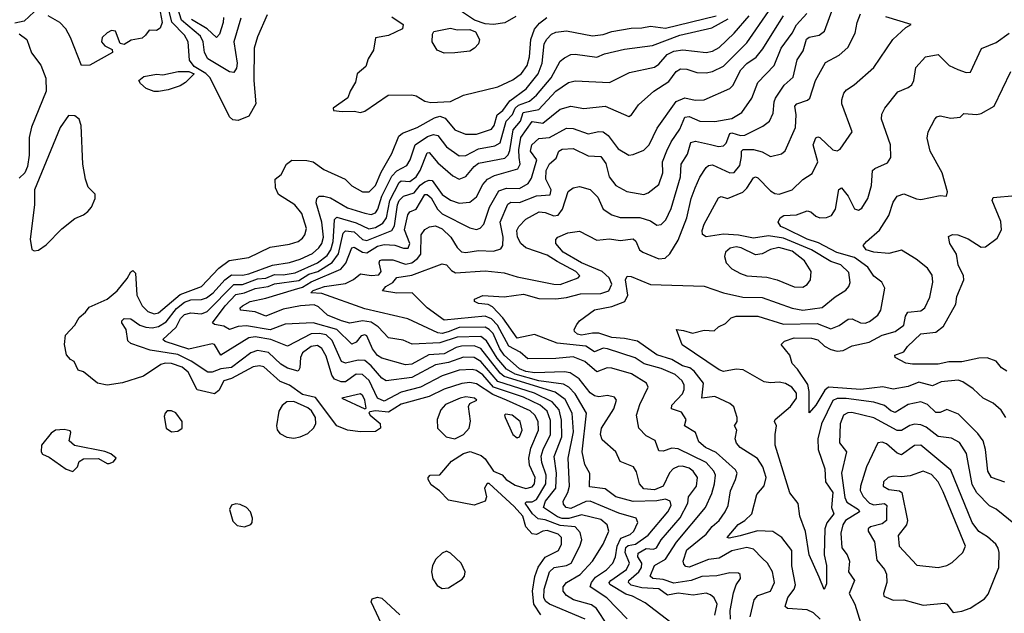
# Model space of a CAD drawing. Extents: x 1603745 to 1745082, y 385868 to 533966.
# Tile 486 of 646: x 1722988 to 1727573, y 449192 to 451958. Entities that reach past the tile are written whole.
import ezdxf

# ---------------------------------------------------------------- set-up
doc = ezdxf.new("R2010")
doc.units = 0

msp = doc.modelspace()

# ---------------------------------------------------------------- linework, layer by layer
at = {"layer": '0CON20XD'}
for points in [[(1724140.3, 451979.7), (1724095, 451878.6), (1724080.5, 451825), (1724078.7, 451675), (1724087.7, 451565), (1724055, 451508.1), (1724005, 451487.3), (1723980.9, 451490.9), (1723965.9, 451505.9), (1723875, 451687.3), (1723855, 451706.7), (1723800.4, 451740.4), (1723779.1, 451769.1), (1723773.3, 451855), (1723755.2, 451885), (1723696, 451946), (1723665, 452076.9)], [(1724017.4, 451965), (1723984.8, 451855), (1724000.4, 451755), (1723997.8, 451732.2), (1723985, 451711.5), (1723965, 451714.7), (1723864.7, 451774.7), (1723848.8, 451805), (1723842.3, 451855), (1723830.7, 451880.7), (1723741.2, 451955), (1723722.4, 452015)], [(1726298.2, 449165), (1726295.9, 449205), (1726312.6, 449287.4), (1726325.3, 449325), (1726344.5, 449355), (1726343.5, 449373.5), (1726335, 449379.1), (1726295, 449380.8), (1726235, 449366.6), (1726165, 449363.3), (1726115.3, 449344.7), (1726035, 449332.5), (1725985, 449350.4), (1725935.8, 449355), (1725924.2, 449365), (1725945, 449414.6), (1725994.8, 449445), (1726046.1, 449523.9), (1726182.5, 449685), (1726210.8, 449750.8), (1726224.4, 449795), (1726227.7, 449835), (1726221, 449855), (1726185.1, 449895.1), (1726055, 449958.5), (1726025, 449961.2), (1725985, 449947.4), (1725965, 449949.7), (1725947.2, 449997.2), (1725905, 450019.1), (1725870.9, 450055), (1725860.3, 450115), (1725875.8, 450165), (1725915.5, 450245), (1725906.9, 450265), (1725837.3, 450307.3), (1725745, 450334.2), (1725723.6, 450336.4), (1725675, 450317.7), (1725620.4, 450365), (1725565, 450387), (1725485, 450378.9), (1725355, 450377.4), (1725318.4, 450408.4), (1725266.1, 450436.1), (1725213.7, 450535), (1725185, 450563.6), (1725155.8, 450575.8), (1724965, 450558.2), (1724885, 450615.3), (1724816, 450685), (1724745, 450684.2), (1724677.5, 450695), (1724693.8, 450715), (1724726.5, 450733.5), (1724745, 450756.9), (1724815, 450767.3), (1724955, 450820.8), (1724975, 450815.4), (1724998.7, 450788.7), (1725018.3, 450778.3), (1725155, 450788), (1725245, 450777.7), (1725305, 450760), (1725475, 450725.2), (1725505, 450724.1), (1725589.2, 450755), (1725596.9, 450765), (1725577.9, 450785), (1725491.8, 450831.8), (1725445, 450860), (1725345.4, 450895), (1725322.5, 450915), (1725306.9, 450945), (1725303.8, 450976.2), (1725312.7, 450995), (1725345, 451028.5), (1725407.8, 451062.2), (1725435, 451059), (1725475, 451043.8), (1725495, 451047.6), (1725515.3, 451074.7), (1725542.4, 451157.6), (1725565, 451174.6), (1725595, 451180.9), (1725645, 451166.5), (1725680.5, 451130.5), (1725705.5, 451075), (1725745, 451048.2), (1725785, 451036.9), (1725875.7, 451035.7), (1725925, 451021.2), (1725955, 451000.5), (1725975, 451003.8), (1725997.5, 451025), (1726022.5, 451077.5), (1726066, 451225), (1726068.3, 451285), (1726098.4, 451331.6), (1726113.2, 451385), (1726135, 451392), (1726205, 451377), (1726242.8, 451367.2), (1726265, 451369.6), (1726277.8, 451382.2), (1726295, 451428), (1726305, 451430.9), (1726345, 451418.1), (1726365, 451420.4), (1726449, 451461), (1726479.1, 451485), (1726497.6, 451522.4), (1726501.1, 451575), (1726507.7, 451592.3), (1726547.7, 451652.3), (1726589.8, 451690.2), (1726608.9, 451771.1), (1726637, 451813), (1726652.9, 451867.1), (1726665, 451876.7), (1726711.9, 451885), (1726735.6, 451904.4), (1726775.9, 452015)], [(1723055, 451993.9), (1723008.9, 451951.1), (1722965, 451942.1)], [(1723642.9, 451995), (1723651.7, 451945), (1723642.5, 451917.5), (1723625, 451907.5), (1723590.3, 451909.7), (1723574.4, 451885), (1723557.7, 451872.3), (1723507.9, 451862.1), (1723475, 451842.5), (1723456.7, 451846.7), (1723434, 451904), (1723415, 451906.7), (1723395, 451896.5), (1723371.8, 451875), (1723368.6, 451855), (1723385, 451835.8), (1723418.3, 451818.3), (1723420, 451805), (1723315, 451746), (1723276.7, 451745), (1723225, 451875.4), (1723203.2, 451915), (1723175, 451944), (1723120.8, 451975)], [(1723585, 450598.4), (1723615, 450587.1), (1723635, 450591.4), (1723735, 450677.9), (1723835, 450714.8), (1723915, 450800), (1723964.2, 450835.8), (1724055, 450849.5), (1724155, 450898.1), (1724245, 450911.9), (1724285, 450924.7), (1724305, 450939.2), (1724316.6, 450955), (1724323.1, 450985), (1724301.6, 451055), (1724269.1, 451095), (1724193.9, 451143.9), (1724180, 451175), (1724178, 451215), (1724205, 451236.2), (1724231.2, 451285), (1724255, 451302.9), (1724325, 451301.9), (1724355, 451295.6), (1724405, 451260), (1724504.1, 451214.1), (1724534.4, 451184.4), (1724585, 451155.3), (1724615, 451155.9), (1724644.3, 451185), (1724672, 451248), (1724721.2, 451335), (1724754.1, 451415), (1724770.7, 451429.3), (1724839.6, 451455), (1724920.4, 451500.4), (1724945, 451507.7), (1724968.7, 451498.7), (1725015, 451444.2), (1725064.1, 451424.1), (1725115, 451424), (1725185, 451448.1), (1725197.8, 451465), (1725211.6, 451515), (1725238.4, 451535), (1725270.4, 451579.6), (1725347, 451635), (1725402.8, 451705), (1725421.5, 451755), (1725431.2, 451845), (1725442.7, 451867.3), (1725465, 451890.3), (1725485, 451899.5), (1725535, 451906.5), (1725655, 451882), (1725705, 451888.8), (1725745, 451902.5), (1725835, 451919), (1725885, 451919.8), (1725925, 451928), (1725995, 451918.8), (1726232, 451975)], [(1725725, 449137.5), (1725674.6, 449214.6), (1725651.4, 449231.4), (1725567.7, 449255), (1725533.9, 449275), (1725518.7, 449295), (1725519.7, 449315), (1725534.6, 449335), (1725597.5, 449372.5), (1725655.4, 449434.6), (1725705, 449514.5), (1725732.2, 449575), (1725724.3, 449605), (1725695, 449629.1), (1725605, 449650.8), (1725545, 449634.6), (1725515, 449634), (1725492, 449642), (1725426.7, 449685), (1725437.1, 449715), (1725485.1, 449775), (1725488.5, 449845), (1725477.2, 449922.8), (1725512.6, 450015), (1725511.5, 450091.5), (1725500, 450140), (1725467.9, 450177.9), (1725385, 450217), (1725215, 450272.3), (1725135, 450364.6), (1725105, 450383.8), (1725055, 450385.1), (1724985, 450360), (1724925, 450350.1), (1724815, 450291.2), (1724695, 450275.3), (1724675, 450287.8), (1724625.2, 450345), (1724595, 450369.5), (1724565, 450372), (1724505, 450357.6), (1724486.1, 450365), (1724443.1, 450463.1), (1724415, 450490), (1724384.2, 450495.8), (1724345, 450493.6), (1724235, 450437.1), (1724157.2, 450467.2), (1724085, 450479.8), (1724055, 450476.2), (1723925, 450394.8), (1723895, 450444.6), (1723885, 450448.2), (1723775, 450422.6), (1723665, 450458.8), (1723655, 450467.1), (1723717.1, 450525), (1723737.7, 450565), (1723755, 450583.5), (1723785, 450591.9), (1723835, 450588), (1723861.6, 450598.4), (1723985, 450724.4), (1724025, 450723.5), (1724095, 450751.1), (1724135, 450753), (1724175, 450770.6), (1724215, 450769.7), (1724271.2, 450778.8), (1724374.6, 450825.4), (1724420.5, 450859.5), (1724437.3, 450885), (1724448.3, 450925), (1724452.2, 450997.8), (1724453.8, 451026.2), (1724465, 451038.4), (1724555, 451012), (1724613.9, 450983.9), (1724645, 450990.3), (1724679.9, 451010.1), (1724696, 451034), (1724711.5, 451115), (1724755, 451199.4), (1724765, 451207.2), (1724805, 451203.3), (1724834.1, 451225), (1724853.6, 451255), (1724885, 451337.7), (1724895, 451339.3), (1724935, 451290.9), (1725005, 451229.7), (1725035, 451215.3), (1725065, 451227.1), (1725105, 451274.2), (1725125, 451289), (1725246.9, 451313.1), (1725262.4, 451327.6), (1725271.3, 451348.7), (1725285.9, 451444.1), (1725321, 451485), (1725333.2, 451525), (1725405, 451538.9), (1725485, 451624.8), (1725544.2, 451665.8), (1725575, 451673.1), (1725735.3, 451664.7), (1725828.2, 451711.8), (1725945, 451736.5), (1725965, 451750.9), (1726004, 451796), (1726035, 451811.3), (1726076.7, 451816.7), (1726184.8, 451804.8), (1726215, 451811), (1726245, 451827.5), (1726315, 451894.7), (1726384.6, 451975.4)], [(1723937.8, 451967.8), (1723935.1, 451945), (1723919.3, 451890.7), (1723905, 451874.6), (1723860.9, 451915), (1723788.4, 451958.4)], [(1726020, 449150), (1725900.4, 449240.4), (1725841.7, 449271.7), (1725811.2, 449281.2), (1725736.7, 449326.7), (1725733.5, 449335), (1725740.2, 449345), (1725813.2, 449396.8), (1725827.7, 449425), (1725807.5, 449475), (1725810.7, 449499.3), (1725822, 449508), (1725856.3, 449513.7), (1725914.4, 449555.6), (1726007, 449665), (1726021.6, 449695), (1726018, 449715), (1725995, 449723.4), (1725955, 449716), (1725845, 449712.7), (1725764.9, 449734.9), (1725715, 449771.6), (1725641.2, 449781.2), (1725642.8, 449842.8), (1725620, 449885), (1725607.4, 449945), (1725628, 450125), (1725574.9, 450214.9), (1725545.5, 450245.5), (1725519.8, 450259.8), (1725405, 450275.4), (1725295.6, 450305.6), (1725255, 450330.2), (1725211, 450381), (1725162.1, 450462.1), (1725135, 450482.1), (1725025, 450478), (1724945, 450452.7), (1724816.2, 450446.2), (1724774, 450464), (1724705, 450475.9), (1724657.5, 450527.5), (1724625, 450548), (1724585, 450554.6), (1724525, 450543.5), (1724486, 450554), (1724421.8, 450581.8), (1724379.6, 450619.6), (1724358.8, 450628.8), (1724295.1, 450625.1), (1724215, 450609.6), (1724135, 450577.2), (1724085, 450596.6), (1724016, 450605), (1724014.4, 450615), (1724025.4, 450625), (1724061.1, 450645), (1724135, 450659.9), (1724268.6, 450701.4), (1724305, 450711.7), (1724345, 450736.9), (1724483.8, 450796.2), (1724507, 450823), (1724535, 450895.3), (1724545, 450897.8), (1724585, 450875.4), (1724605, 450872.3), (1724655, 450903.3), (1724685, 450910.9), (1724735, 450907.6), (1724775, 450892.7), (1724796.6, 450893.4), (1724805.4, 450915), (1724780.6, 450979.4), (1724795, 451048.9), (1724805, 451061.9), (1724834.9, 451075.1), (1724875, 451142.8), (1724885, 451143.8), (1724905, 451127.7), (1724933.7, 451075), (1724955, 451053.8), (1725085, 450988), (1725115, 450980.4), (1725133.2, 450986.8), (1725149.1, 451005), (1725175.6, 451085), (1725219.8, 451160.2), (1725255, 451172.7), (1725315, 451170.7), (1725356.1, 451193.9), (1725370.9, 451219.1), (1725396.8, 451305), (1725367, 451345), (1725373, 451375), (1725405, 451404), (1725455, 451409.4), (1725535, 451452), (1725565, 451450.4), (1725635, 451425.3), (1725685, 451437.1), (1725705, 451435.3), (1725727.8, 451417.8), (1725775.8, 451355.8), (1725825, 451327.3), (1725845, 451329.1), (1725895, 451349.2), (1725920, 451375), (1725956.9, 451453.1), (1726045, 451575.9), (1726085, 451593.7), (1726133.2, 451583.2), (1726175, 451584.7), (1726295, 451637.3), (1726309, 451651), (1726346, 451724), (1726375, 451754.2), (1726417.2, 451782.8), (1726448.5, 451821.5), (1726499.8, 451905), (1726545.7, 451975)], [(1724145, 450715.1), (1724175, 450727.3), (1724287.7, 450742.3), (1724335, 450771.4), (1724376.1, 450783.9), (1724443.7, 450826.3), (1724473.3, 450866.7), (1724495, 450962.7), (1724505.4, 450974.6), (1724545, 450970), (1724585, 450933.8), (1724605, 450929.3), (1724721.6, 450975), (1724733.3, 450996.7), (1724747.5, 451095), (1724755.5, 451115), (1724775, 451136), (1724825, 451151.1), (1724853.6, 451186.4), (1724875, 451201.9), (1724895, 451210.3), (1724909.2, 451209.2), (1724955, 451143.3), (1724995, 451117), (1725035, 451103), (1725085, 451107.5), (1725115, 451132.5), (1725145, 451189.6), (1725166.2, 451215), (1725198.8, 451231.2), (1725307.5, 451262.5), (1725319.3, 451285), (1725314.6, 451315), (1725312, 451352), (1725321.2, 451408.8), (1725375, 451483.2), (1725425, 451475.5), (1725505, 451540.3), (1725555, 451554.7), (1725615, 451544.1), (1725715, 451555.3), (1725825, 451506.5), (1725837.3, 451515), (1725869.4, 451560.6), (1725940.6, 451625), (1726010.3, 451669.7), (1726045, 451715.6), (1726065, 451728.9), (1726095, 451727.5), (1726141, 451711), (1726185, 451709.4), (1726214, 451716), (1726265, 451741.9), (1726375, 451849.4), (1726474.6, 451995.4)], [(1726225, 449182.9), (1726236, 449235), (1726222.1, 449265), (1726205, 449278.9), (1726185, 449285.3), (1726125, 449276.8), (1726055.2, 449285.2), (1726005, 449276.3), (1725965, 449305.7), (1725885, 449310.4), (1725835, 449323.1), (1725822.5, 449335), (1725824.8, 449345), (1725871.1, 449385), (1725883.9, 449405), (1725885.4, 449425), (1725866.6, 449455), (1725868, 449472), (1725905, 449494.8), (1725939.3, 449490.7), (1725953, 449497), (1725976, 449534), (1726063.2, 449636.8), (1726100, 449705), (1726102, 449735), (1726140.5, 449785), (1726145.3, 449825), (1726125, 449854.7), (1726105, 449867.6), (1726075, 449876.9), (1726055, 449875.7), (1726031.2, 449865), (1726013.7, 449846.3), (1725985, 449784.3), (1725945, 449767.8), (1725895, 449772.1), (1725873.8, 449795), (1725860.5, 449850.5), (1725846.5, 449875), (1725785, 449899.1), (1725764.3, 449944.3), (1725700.4, 450000.4), (1725692.8, 450025), (1725697.8, 450055), (1725755.5, 450145.5), (1725767.1, 450185), (1725758.8, 450198.8), (1725726.1, 450206.1), (1725685, 450200.5), (1725664.6, 450205), (1725645, 450218.9), (1725594.2, 450285), (1725552.3, 450312.3), (1725525, 450316.7), (1725387.5, 450312.5), (1725345, 450319.4), (1725315, 450331.6), (1725245, 450394.8), (1725224, 450425), (1725192.9, 450495), (1725175, 450514.9), (1725155, 450524.9), (1725035, 450523.4), (1724983.2, 450503.2), (1724955, 450495.9), (1724935, 450498.1), (1724795, 450564.1), (1724595, 450610.9), (1724395, 450681.5), (1724343.6, 450685), (1724355, 450696.3), (1724407.5, 450715), (1724505, 450729.3), (1724542.7, 450747.3), (1724575.9, 450774.1), (1724625, 450765.7), (1724661, 450769), (1724671.2, 450785), (1724661.4, 450825), (1724664.9, 450835.1), (1724675, 450839.4), (1724725, 450838.3), (1724785, 450818.2), (1724815, 450825.2), (1724841, 450845), (1724855.4, 450864.6), (1724858.4, 450955), (1724875, 450979.5), (1724896.9, 450993.1), (1724925, 450997.2), (1724955, 450983.8), (1724996.2, 450945), (1725025, 450896.5), (1725045, 450876.9), (1725065, 450873.3), (1725125, 450881.7), (1725195, 450878.8), (1725229.4, 450890.6), (1725238.4, 450905), (1725239.5, 450945), (1725224.9, 451015), (1725261.1, 451098.9), (1725275, 451107.6), (1725315, 451106.1), (1725395, 451137.4), (1725458.3, 451141.7), (1725463.6, 451165), (1725438.7, 451215), (1725439.6, 451255), (1725455, 451286.9), (1725487.1, 451312.9), (1725499.5, 451345), (1725514.2, 451355), (1725565, 451358.2), (1725635, 451323.5), (1725695, 451320.3), (1725718.2, 451288.2), (1725733.4, 451225), (1725765, 451184.6), (1725815, 451156.8), (1725895, 451143.2), (1725915, 451150.4), (1725965, 451190.6), (1725983, 451245), (1725982, 451295), (1726002.5, 451347.5), (1726021.7, 451388.3), (1726061.8, 451448.2), (1726086.1, 451503.9), (1726105, 451506.3), (1726155.8, 451484.2), (1726225, 451484.1), (1726305, 451496.8), (1726351.1, 451525), (1726397.6, 451592.4), (1726425.2, 451664.8), (1726500.8, 451745), (1726534.3, 451825), (1726585, 451894.7), (1726605.8, 451934.2), (1726653.7, 451986.3)], [(1724721.4, 451971.4), (1724773.6, 451935), (1724771, 451915), (1724705, 451884.8), (1724645, 451872.5), (1724635.7, 451815), (1724611.5, 451775), (1724600.2, 451739.8), (1724560.2, 451705), (1724552.6, 451667.4), (1724527, 451625), (1724516.9, 451593.1), (1724447.5, 451545), (1724450, 451535), (1724489.5, 451529.5), (1724545, 451531.2), (1724575, 451525.8)], [(1724575, 451525.8), (1724595, 451531.4), (1724704.2, 451605.8), (1724815, 451607.5), (1724835, 451602.5), (1724875, 451578.1), (1724902.4, 451572.4), (1724995, 451576.8), (1725055, 451606.7), (1725215, 451644.6), (1725285, 451677.2), (1725325, 451707.2), (1725351.3, 451745), (1725362.5, 451785), (1725368.4, 451865), (1725385.7, 451914.3), (1725409.2, 451940.8), (1725442.2, 451967.8)], [(1725297.8, 451972.2), (1725246.7, 451943.3), (1725195, 451935.5), (1725155, 451937.7), (1725105.4, 451955.4), (1725045.2, 451995.2)], [(1726390.2, 449175), (1726409, 449255), (1726425.4, 449274.6), (1726485, 449295.5), (1726503.7, 449335), (1726494, 449385), (1726470, 449425), (1726445, 449448.4), (1726405, 449490.3), (1726375, 449498.1), (1726305, 449483), (1726245, 449449.3), (1726195, 449442.1), (1726105, 449407.7), (1726090.7, 449410.7), (1726080.7, 449420.7), (1726078.5, 449435), (1726095, 449487.3), (1726185, 449560.3), (1726212.7, 449597.3), (1726245.8, 449625), (1726274.1, 449665), (1726286.7, 449695), (1726297.8, 449762.2), (1726322, 449815), (1726328.9, 449845), (1726321.3, 449861.3), (1726231.5, 449941.5), (1726181.8, 449965), (1726150.7, 449990.7), (1726134.6, 450035), (1726084.7, 450065), (1726092.5, 450095), (1726069.5, 450129.5), (1726023.3, 450145), (1726025, 450161.4), (1726075.4, 450215), (1726082.8, 450235), (1726081.7, 450255), (1726072.5, 450275), (1726041.1, 450305), (1725975, 450332.1), (1725896.4, 450355), (1725855, 450382.4), (1725725, 450424.8), (1725705, 450426.7), (1725665, 450411), (1725625, 450436.5), (1725490.8, 450450.8), (1725385, 450491.6), (1725304, 450474), (1725238.2, 450568.2), (1725189.9, 450619.9), (1725170.4, 450630.4), (1725125.4, 450635.4), (1725106, 450645), (1725106, 450655), (1725145, 450673.1), (1725245, 450667.3), (1725335, 450678.8), (1725405, 450659.3), (1725485, 450657.3), (1725535, 450663), (1725600, 450680), (1725695, 450681.5), (1725731.6, 450695), (1725745.1, 450725.1), (1725733.3, 450755), (1725700.6, 450785), (1725605, 450824.9), (1725518.6, 450875), (1725484.5, 450915), (1725485, 450933.3), (1725494.4, 450945), (1725540, 450965), (1725595, 450972.5), (1725675, 450931.2), (1725735, 450936), (1725785, 450928.4), (1725845, 450937.2), (1725856.6, 450926.6), (1725874.6, 450885), (1725889.4, 450875), (1725965, 450843.2), (1725994, 450846), (1726015, 450866.5), (1726055, 450931.1), (1726094.8, 451035), (1726115.7, 451125), (1726134.4, 451175), (1726155, 451224.4), (1726185, 451269.4), (1726195, 451279.2), (1726215, 451281.8), (1726295, 451244.2), (1726315, 451245.3), (1726342.1, 451277.9), (1726349.7, 451320.3), (1726348.9, 451345), (1726356.7, 451353.3), (1726405, 451352.6), (1726445, 451341.4), (1726485, 451320.4), (1726535, 451333.5), (1726552.8, 451347.2), (1726601.2, 451455), (1726603.9, 451515), (1726598.5, 451555), (1726606.9, 451565), (1726656.7, 451583.3), (1726667.3, 451592.7), (1726694.8, 451675.2), (1726741.2, 451758.8), (1726805, 451792.9), (1726845, 451827.8), (1726879.2, 451895), (1726888.8, 451945), (1726903.8, 451985)], [(1726715.5, 449165), (1726685, 449193.7), (1726655, 449207.7), (1726564, 449214), (1726553.1, 449223.1), (1726565, 449265.5), (1726594.7, 449305), (1726601.3, 449325), (1726583.8, 449413.8), (1726583.2, 449485), (1726536.8, 449545), (1726495, 449572.7), (1726423.9, 449576.1), (1726343.3, 449553.3), (1726291.8, 449541.8), (1726283.1, 449545), (1726333.5, 449606.5), (1726365.7, 449624.3), (1726397.6, 449655), (1726420.6, 449745), (1726455, 449785.5), (1726464.4, 449825), (1726449.3, 449875), (1726423.3, 449913.3), (1726342.7, 449965), (1726326.1, 449985), (1726319.6, 450005), (1726328.2, 450045), (1726317.5, 450065), (1726328.5, 450085), (1726330, 450105), (1726313.3, 450153.3), (1726295, 450168.9), (1726225, 450202.4), (1726165, 450194.7), (1726172.1, 450265), (1726129.5, 450319.5), (1726108.2, 450335), (1726075, 450345.8), (1726025, 450374.6), (1725955.6, 450395.6), (1725865, 450459.6), (1725805, 450472.9), (1725745, 450477.8), (1725685, 450497.8), (1725655, 450497.2), (1725605, 450488.4), (1725585, 450492.5), (1725571.9, 450505), (1725570.6, 450515), (1725582.1, 450537.9), (1725595.7, 450554.3), (1725665, 450605.4), (1725745, 450621.2), (1725806.1, 450645), (1725819.8, 450675), (1725810, 450745), (1725817.6, 450762.4), (1725835, 450761.5), (1725925, 450723.8), (1726175, 450715.5), (1726265, 450684.7), (1726355, 450665.2), (1726445, 450664.2), (1726585, 450613.3), (1726635, 450605.2), (1726725, 450616.5), (1726785, 450666.9), (1726835, 450698.2), (1726849.6, 450715), (1726855.9, 450734.1), (1726849.5, 450779.5), (1726811.8, 450815), (1726765, 450831.9), (1726675, 450885.4), (1726545, 450940.2), (1726475, 450950.7), (1726405, 450939.2), (1726335, 450953.5), (1726265, 450958.9), (1726185.4, 450945.4), (1726167.3, 450957.3), (1726166.2, 450975), (1726176, 451005), (1726241.9, 451128.1), (1726255, 451133.3), (1726285, 451124.6), (1726355, 451154.6), (1726375, 451172.7), (1726405, 451221.1), (1726415, 451225.4), (1726425, 451220.9), (1726485, 451160), (1726505, 451147.3), (1726525, 451145.3), (1726585.7, 451164.3), (1726635, 451212.7), (1726678.8, 451241.2), (1726704.7, 451295), (1726683.2, 451375), (1726695, 451407.5), (1726705, 451412.5), (1726715, 451408.5), (1726775, 451351.2), (1726795, 451346.2), (1726808.2, 451355), (1726864.3, 451435.7), (1726817.4, 451565), (1726816.8, 451585), (1726826.5, 451615), (1726838.7, 451631.3), (1726874.3, 451655), (1726965.5, 451735), (1727053.6, 451865), (1727115, 451921.2), (1727140, 451935), (1727021.4, 451971.4)], [(1724235, 450334.8), (1724203.6, 450353.6), (1724146.6, 450406.6), (1724095, 450416.3), (1724065, 450406.4), (1723975, 450336.9), (1723925, 450331.8), (1723885, 450316.1), (1723865, 450314.9), (1723786.9, 450366.9), (1723725, 450398), (1723595, 450417.4), (1723505, 450448.8), (1723492, 450462), (1723483.3, 450515), (1723464.2, 450545), (1723464.3, 450555), (1723474.7, 450565.3), (1723505, 450563.5), (1723548.2, 450535), (1723574.8, 450525.2), (1723605, 450522.8), (1723635, 450528.8), (1723669.8, 450550.2), (1723717.9, 450612.1), (1723755, 450641.8), (1723785, 450652.6), (1723835, 450653.7), (1723857.4, 450662.6), (1723889, 450685), (1723943.7, 450746.3), (1723975, 450768.9), (1724025, 450767.1), (1724055, 450773.5), (1724165, 450813.8), (1724245, 450826.2), (1724295, 450841.5), (1724351.3, 450868.7), (1724381.9, 450895), (1724395.2, 450915), (1724402.3, 450945), (1724395.2, 451015), (1724368.6, 451105), (1724371.2, 451125), (1724382.9, 451135), (1724405, 451136.2), (1724435, 451127.2), (1724515, 451081.6), (1724595, 451055.6), (1724625, 451050.5), (1724645, 451058), (1724655.6, 451074.4), (1724674.7, 451135.3), (1724721.1, 451228.9), (1724745, 451254), (1724791.7, 451278.3), (1724806.8, 451305), (1724829.8, 451375), (1724887, 451413), (1724915, 451423.3), (1724935, 451418.4), (1724975, 451365.9), (1725035, 451323.8), (1725065, 451324.8), (1725125, 451355.5), (1725200.7, 451369.3), (1725225, 451384.1), (1725252.9, 451485), (1725283.7, 451516.3), (1725295.8, 451545), (1725311.2, 451558.8), (1725361.6, 451578.4), (1725394.4, 451605.6), (1725462.7, 451687.3), (1725505, 451763.8), (1725525, 451780.4), (1725554, 451795), (1725575, 451797.5), (1725675, 451782.6), (1725711.9, 451798.1), (1725805, 451820.8), (1725935, 451837.6), (1726061.9, 451885), (1726210.8, 451919.2), (1726287.7, 451962.3)], [(1724965, 451801.6), (1724931.6, 451815), (1724909.5, 451855), (1724910.2, 451889.8), (1724916.9, 451903.1), (1724995, 451918.9), (1725025, 451910), (1725085, 451912.4), (1725110.7, 451900.7), (1725130, 451865), (1725124.1, 451845.9), (1725106.4, 451825), (1725085, 451811.6), (1725015, 451803.7), (1724965, 451801.6)], [(1722985, 451891.6), (1723020.6, 451865), (1723042.6, 451802.6), (1723086.3, 451746.3), (1723110, 451685), (1723111, 451625), (1723043.3, 451456.7), (1723031.6, 451408.4), (1723032.9, 451327.1), (1723025, 451274.3), (1723012.1, 451245), (1722985, 451219.7)], [(1726554.4, 450984.4), (1726532.2, 450995), (1726520, 451015), (1726530, 451035), (1726546.7, 451045), (1726605, 451048.8), (1726655, 451066.9), (1726672.4, 451062.4), (1726695, 451042.8), (1726715, 451035.2), (1726745, 451035.8), (1726769.1, 451045), (1726787.7, 451075), (1726803.4, 451166.6), (1726815, 451174.4), (1726845.9, 451135.9), (1726875, 451076.7), (1726895, 451070), (1726910.2, 451079.8), (1726938.2, 451125), (1726954.1, 451185.9), (1726960, 451255), (1726970, 451265), (1727029, 451291), (1727044.6, 451315), (1727042.9, 451375), (1727000.9, 451495), (1727002.6, 451517.4), (1727016.7, 451545), (1727078, 451622), (1727125, 451641.5), (1727142.2, 451655), (1727152.1, 451675), (1727161.9, 451735), (1727206.7, 451785), (1727265, 451796.2), (1727315.8, 451745), (1727356.2, 451725), (1727395, 451711.4), (1727416.5, 451713.5), (1727466.7, 451823.3), (1727535, 451851.6), (1727596.7, 451895)], [(1723635, 451623.8), (1723615, 451623.8), (1723576.4, 451636.4), (1723550.7, 451660.7), (1723542.5, 451675), (1723566.4, 451693.6), (1723625, 451704), (1723655, 451701.2), (1723726.4, 451716.4), (1723775, 451716.7), (1723800, 451705), (1723760, 451665), (1723735, 451650), (1723679.7, 451630.3), (1723635, 451623.8)], [(1727581.1, 450105), (1727559.1, 450139.1), (1727520.7, 450170.7), (1727474.3, 450195), (1727428.3, 450238.3), (1727380.8, 450270.8), (1727358.5, 450278.5), (1727279, 450271), (1727238.7, 450251.3), (1727175, 450269.1), (1727125, 450248.6), (1727056, 450236), (1727007.8, 450247.8), (1726905, 450235.4), (1726755, 450245.5), (1726738, 450232), (1726695, 450162.2), (1726665, 450126.7), (1726664.9, 450225), (1726658.2, 450258.2), (1726610.2, 450330.2), (1726585, 450356), (1726574.3, 450395), (1726534.4, 450445), (1726549.6, 450460.4), (1726595, 450475.4), (1726675, 450474.2), (1726705, 450466.1), (1726736.7, 450436.7), (1726765, 450421.3), (1726795, 450412.9), (1726823.2, 450416.8), (1726865, 450438.1), (1726944.6, 450454.6), (1727005, 450488.5), (1727065.5, 450505), (1727105, 450534.4), (1727113.5, 450576.5), (1727124.8, 450595.2), (1727185, 450601.8), (1727203.8, 450615), (1727225.9, 450665), (1727241.2, 450735), (1727236.9, 450766.9), (1727215, 450800.4), (1727162.6, 450842.6), (1727095, 450883.3), (1727035, 450868.8), (1726965, 450874.8), (1726930, 450885), (1726916.2, 450905), (1726931.2, 450925), (1726992.5, 450977.5), (1727035.9, 451045), (1727055, 451107.5), (1727075, 451135.6), (1727105, 451146.5), (1727165, 451122.7), (1727185, 451120.4), (1727275, 451138.5), (1727304.2, 451135.8), (1727308.9, 451155), (1727284, 451245), (1727227.3, 451345), (1727214.5, 451405), (1727219.4, 451435), (1727249.2, 451495), (1727258.8, 451505), (1727275, 451509.5), (1727325, 451498.9), (1727367.1, 451502.9), (1727385, 451520), (1727445, 451515.4), (1727465, 451520.4), (1727525.3, 451554.7), (1727603.9, 451716.1)], [(1723055, 450881.2), (1723075, 450883.8), (1723111.7, 450908.3), (1723185, 450984), (1723245, 451032), (1723285, 451048), (1723305.5, 451064.5), (1723322, 451085), (1723340, 451125), (1723339.2, 451145), (1723307.6, 451177.6), (1723294, 451214), (1723282.5, 451285), (1723273.7, 451465), (1723265, 451494.3), (1723245, 451509.4), (1723215, 451510.6), (1723176.7, 451455), (1723057.4, 451165), (1723056.5, 451095), (1723036.9, 450935), (1723045, 450887.5), (1723055, 450881.2)], [(1727585, 450320.6), (1727560, 450335), (1727535, 450367.1), (1727493.1, 450383.1), (1727455, 450381.4), (1727375, 450364.2), (1727315, 450364.5), (1727265, 450352.6), (1727145, 450352.5), (1727115, 450357.1), (1727065, 450384), (1727064, 450395), (1727105, 450410), (1727123.2, 450435), (1727185, 450493.8), (1727255, 450502.4), (1727289.9, 450530.1), (1727347.6, 450632.4), (1727352.6, 450667.4), (1727385.4, 450745), (1727382.7, 450765), (1727358.9, 450815), (1727350.4, 450865), (1727320, 450915), (1727313, 450947), (1727332.6, 450957.4), (1727356.7, 450955), (1727405, 450936.4), (1727465, 450898), (1727485, 450898.8), (1727539.8, 450940.2), (1727560.7, 450979.3), (1727557.6, 451017.6), (1727517.1, 451115), (1727520.9, 451129.1), (1727625, 451138)], [(1727575, 449803.2), (1727513.1, 449825), (1727496.8, 449855), (1727486.2, 449955), (1727474.2, 449995), (1727449.3, 450029.3), (1727360.5, 450120.5), (1727305, 450141.5), (1727275, 450126.9), (1727255, 450128), (1727215, 450164.7), (1727185, 450176.8), (1727125, 450164.3), (1727065, 450128.4), (1727045, 450135.2), (1727015, 450160), (1726965, 450175.5), (1726836.4, 450193.6), (1726795, 450192.3), (1726775, 450183.2), (1726721.5, 450075), (1726704.8, 450005), (1726707, 449955), (1726737, 449865), (1726739.9, 449805), (1726774.4, 449755), (1726769.2, 449685), (1726780.2, 449655), (1726746.2, 449613.8), (1726736.8, 449585), (1726733.9, 449465), (1726745.3, 449414.7), (1726745, 449330), (1726735, 449303.3), (1726710.5, 449360.5), (1726664.8, 449464.8), (1726646.9, 449573.1), (1726620.8, 449645), (1726613.8, 449703.8), (1726573.8, 449753.8), (1726506.6, 449975), (1726505.5, 450024.5), (1726511.9, 450065), (1726502.7, 450085), (1726506.1, 450095), (1726577.4, 450155), (1726605.1, 450194.9), (1726605, 450217.9), (1726583.5, 450245), (1726555, 450263), (1726525, 450269.7), (1726485, 450265.4), (1726455, 450270.5), (1726356.6, 450326.6), (1726325, 450329.2), (1726265, 450318.7), (1726245, 450325.8), (1726073.4, 450443.4), (1726047.5, 450515), (1726079.2, 450509.2), (1726122, 450498), (1726175, 450511.4), (1726221.4, 450508.6), (1726242.7, 450527.3), (1726275, 450542.9), (1726301.9, 450568.1), (1726324.1, 450575.9), (1726425, 450575.8), (1726545, 450539), (1726702.3, 450542.3), (1726765, 450517.6), (1726805, 450532.5), (1726846.9, 450563.1), (1726865, 450564), (1726903.8, 450545), (1726925, 450544.6), (1726945, 450551.8), (1726985, 450580.5), (1726998.7, 450605), (1727016.3, 450706.3), (1727002.9, 450735), (1726965, 450762.9), (1726938.2, 450805), (1726875, 450849.7), (1726793.6, 450873.6), (1726708.1, 450918.1), (1726655.9, 450935), (1726554.4, 450984.4)], [(1726635, 450711.8), (1726655, 450724.5), (1726670.5, 450745), (1726674.6, 450785), (1726643.4, 450835), (1726585, 450878.9), (1726523.5, 450896.5), (1726485, 450887.5), (1726445, 450866.5), (1726415, 450862.9), (1726347.5, 450895), (1726325, 450898.9), (1726296.5, 450893.5), (1726274.6, 450875), (1726269.6, 450855), (1726277.9, 450825), (1726305, 450796.9), (1726345, 450774.7), (1726374.8, 450764.8), (1726467.6, 450757.6), (1726515.7, 450745.7), (1726595, 450713.4), (1726635, 450711.8)], [(1725414.9, 449184.9), (1725383.1, 449235), (1725376.6, 449295), (1725386.5, 449363.5), (1725402.9, 449407.1), (1725435, 449453), (1725496.5, 449485), (1725510.8, 449515), (1725511.6, 449545), (1725495, 449560.7), (1725445, 449577.4), (1725425, 449575.1), (1725395, 449559.8), (1725375, 449561.9), (1725345.2, 449595), (1725330.6, 449645), (1725290.3, 449690.3), (1725175, 449797.5), (1725165, 449797.5), (1725153.3, 449775), (1725161.2, 449735), (1725156.2, 449715), (1725105, 449696.2), (1724985, 449719.2), (1724943.2, 449763.2), (1724905, 449791.2), (1724890, 449815), (1724890, 449825), (1724900, 449835), (1724945, 449836.7), (1724999.7, 449900.3), (1725055, 449936.2), (1725086.6, 449946.6), (1725137.2, 449927.2), (1725155, 449912), (1725194.4, 449854.4), (1725235, 449838), (1725254.2, 449815), (1725295, 449788.7), (1725345, 449773.8), (1725375, 449781.1), (1725385.2, 449795), (1725388.8, 449825), (1725362.5, 449882.5), (1725358.4, 449915), (1725369, 449961), (1725403.8, 450045), (1725402.7, 450085), (1725386.8, 450115), (1725365.7, 450135), (1725254.7, 450184.7), (1725191.7, 450211.7), (1725115, 450260.8), (1725085, 450267), (1725046.5, 450263.5), (1724965, 450235.8), (1724895, 450202.9), (1724765, 450166.3), (1724705, 450128.9), (1724644.8, 450135.2), (1724619.3, 450130.7), (1724613.9, 450126.1), (1724620, 450115), (1724666.7, 450076.7), (1724668, 450055), (1724645, 450039.4), (1724575, 450038.3), (1724515, 450045.2), (1724465.4, 450065), (1724365, 450197.5), (1724305, 450211.4), (1724245, 450255.7), (1724201.7, 450271.7), (1724125, 450340.2), (1724105, 450345.6), (1724075, 450340.2), (1723975, 450286.5), (1723939.5, 450275), (1723915, 450230), (1723895, 450214.3), (1723815, 450233.1), (1723773.3, 450315), (1723745, 450338.2), (1723695, 450356.3), (1723665, 450357.2), (1723645, 450351.1), (1723565, 450297.5), (1723466.4, 450266.4), (1723395, 450254.5), (1723350, 450265), (1723285, 450317.5), (1723260, 450325), (1723242.5, 450365), (1723224.2, 450374.2), (1723205.9, 450395.9), (1723197.5, 450445), (1723201.7, 450488.3), (1723244.5, 450535), (1723265, 450570.6), (1723295, 450594.5), (1723312.2, 450617.8), (1723394.8, 450655.2), (1723441.5, 450695), (1723488.3, 450751.7), (1723505, 450783.3), (1723515, 450788.8), (1723526.8, 450776.8), (1723534.2, 450675), (1723558.2, 450625), (1723585, 450598.4)], [(1725816.9, 449166.9), (1725721.9, 449265), (1725645.3, 449315), (1725650.2, 449335), (1725669.7, 449360.3), (1725720.3, 449395), (1725750, 449425), (1725763.3, 449455), (1725770.1, 449505), (1725787.8, 449542.2), (1725830.8, 449559.2), (1725848.6, 449575), (1725866.5, 449615), (1725858.9, 449635), (1725778.3, 449658.3), (1725645, 449714.8), (1725625, 449712.5), (1725555, 449680.7), (1725532.5, 449685), (1725520.9, 449700.9), (1725519.5, 449715), (1725541.4, 449755), (1725548.6, 449785), (1725541.7, 449915), (1725566.9, 450036.9), (1725560.6, 450125), (1725528.2, 450188.2), (1725481.8, 450221.8), (1725244.7, 450294.7), (1725225, 450310.9), (1725135, 450425.5), (1725105, 450437.8), (1725045, 450436), (1725020.2, 450429.8), (1724965, 450401.5), (1724893.3, 450396.7), (1724815, 450353.5), (1724785, 450349.6), (1724675, 450381.4), (1724655, 450393.9), (1724630.7, 450425), (1724605, 450484.5), (1724595, 450489.7), (1724578.5, 450485), (1724555, 450454.6), (1724535, 450445.9), (1724465.1, 450515.1), (1724355, 450545.1), (1724225, 450539.3), (1724155, 450513.1), (1724045, 450531.6), (1724005, 450528.4), (1723965, 450513.9), (1723939.5, 450529.5), (1723895, 450537.1), (1723886, 450545), (1723944.7, 450625.3), (1723995, 450677.7), (1724035, 450684.9), (1724085.1, 450705.1), (1724145, 450715.1)], [(1725621.1, 449165), (1725455.1, 449235.1), (1725437.8, 449247.8), (1725429, 449265), (1725430.3, 449305), (1725455.7, 449385), (1725476.5, 449405), (1725535, 449414.1), (1725556.5, 449425), (1725596.6, 449505), (1725605.2, 449535.2), (1725598.3, 449568.3), (1725575, 449594.3), (1725505, 449600.9), (1725435, 449628), (1725402.8, 449632.8), (1725376.8, 449655), (1725342.1, 449705), (1725347.9, 449712.1), (1725375, 449711.2), (1725395, 449722.5), (1725438.8, 449795), (1725440.5, 449835), (1725419.9, 449895), (1725417.2, 449925), (1725425.5, 449955), (1725459.7, 450025), (1725460.3, 450089.7), (1725443.9, 450133.9), (1725412.1, 450162.1), (1725335, 450198.4), (1725195.3, 450245.3), (1725145, 450302.4), (1725115, 450322.8), (1725095, 450328.7), (1725035, 450324.3), (1724955, 450298.9), (1724855, 450246.3), (1724765, 450222.9), (1724685, 450181.2), (1724655, 450193.7), (1724616, 450276), (1724585, 450304), (1724555, 450306), (1724505, 450270.4), (1724485, 450270.6), (1724453.7, 450283.7), (1724442, 450302), (1724415, 450390.9), (1724395, 450425.3), (1724375, 450440.2), (1724345, 450434.4), (1724305, 450406.3), (1724295.4, 450384.6), (1724293.3, 450335), (1724285, 450319.6), (1724235, 450334.8)], [(1724265, 450007.9), (1724295, 450014.3), (1724329.7, 450030.3), (1724356.7, 450055), (1724366.9, 450075), (1724365.2, 450105), (1724347, 450135), (1724329.3, 450149.3), (1724265, 450179.6), (1724232, 450178), (1724210.4, 450159.6), (1724195.4, 450134.6), (1724183.3, 450065), (1724186.7, 450046.7), (1724199.5, 450029.5), (1724232.3, 450012.3), (1724265, 450007.9)], [(1724595, 450144), (1724601.7, 450148.3), (1724595.2, 450185), (1724586.5, 450205), (1724575, 450214.1), (1724487.5, 450195), (1724595, 450144)], [(1725015, 450004.5), (1725054.8, 450025), (1725080.9, 450055), (1725087, 450087), (1725077.7, 450155), (1725085, 450168.9), (1725117.5, 450185), (1725105.8, 450195), (1725065, 450200.3), (1725038.6, 450195), (1724971.1, 450165), (1724949.7, 450140.3), (1724932.5, 450095), (1724933.8, 450055), (1724974.9, 450014.9), (1725015, 450004.5)], [(1723695, 450037.9), (1723725, 450041.3), (1723744.9, 450055.1), (1723744.5, 450085), (1723715, 450125.8), (1723695, 450135.5), (1723675, 450134.8), (1723664.9, 450125.1), (1723661.5, 450108.5), (1723669.7, 450055), (1723695, 450037.9)], [(1725305, 450009.5), (1725315, 450014.5), (1725327.9, 450045), (1725318.4, 450085), (1725281.1, 450115), (1725250.7, 450119.3), (1725245.7, 450115), (1725248.2, 450105), (1725285.3, 450025.3), (1725305, 450009.5)], [(1727625, 449603.9), (1727535, 449677.9), (1727505, 449692.9), (1727445, 449753.5), (1727423, 449793), (1727397.3, 449937.3), (1727365, 449988), (1727328, 450008), (1727265, 450016.2), (1727208.9, 450058.9), (1727185, 450070.2), (1727155, 450073.6), (1727133.3, 450066.7), (1727095, 450044.1), (1727075, 450043.4), (1726965, 450102.5), (1726863, 450127), (1726844, 450126), (1726823.8, 450115), (1726808.2, 450075), (1726806.2, 449986.2), (1726838.4, 449945), (1726814.8, 449844.8), (1726831.2, 449731.2), (1726840.6, 449710.6), (1726894.7, 449675), (1726899.3, 449665), (1726833.1, 449625), (1726821.3, 449605), (1726811.3, 449565), (1726817, 449497), (1726841.5, 449465), (1726852.7, 449435), (1726847.7, 449385), (1726876, 449345), (1726851.1, 449285), (1726876.7, 449235), (1726911.3, 449125)], [(1723235, 449853.3), (1723257.5, 449875), (1723265, 449900), (1723285, 449912.5), (1723355, 449913.3), (1723395, 449890), (1723405, 449890), (1723425, 449897.5), (1723436.7, 449915), (1723412.5, 449935), (1723385, 449946), (1723243.6, 449973.6), (1723218, 449995), (1723226.2, 450035), (1723223, 450043), (1723195, 450048.8), (1723155, 450045.6), (1723135, 450032), (1723089.2, 449975), (1723088.6, 449945), (1723095, 449934.2), (1723125, 449920), (1723205, 449864.2), (1723235, 449853.3)], [(1727335, 449196.2), (1727375, 449202.2), (1727415, 449215.6), (1727481.1, 449258.9), (1727498.8, 449281.2), (1727548.2, 449405), (1727548.8, 449475), (1727545.3, 449495), (1727533.5, 449513.5), (1727495, 449548.8), (1727455, 449573.4), (1727424.4, 449615), (1727325, 449858.9), (1727185, 449976.2), (1727155, 449974.1), (1727095, 449930.3), (1727075, 449937.8), (1727025, 449981.3), (1727005, 449989.2), (1726985, 449985.7), (1726932.3, 449875), (1726902.9, 449785), (1726902.5, 449765), (1726915.9, 449735.9), (1726945, 449705.7), (1726965, 449697.4), (1727015, 449703.1), (1727026.4, 449695), (1727025.2, 449675.2), (1727024.7, 449625), (1727005, 449609.6), (1726950, 449595), (1726940, 449585), (1726939.4, 449575), (1726968.9, 449525), (1726979.3, 449439.3), (1727015, 449395.6), (1727025, 449373.8), (1727026.5, 449335), (1727010, 449285), (1727012.3, 449272.3), (1727055, 449254), (1727105.4, 449255.4), (1727195, 449230.6), (1727295, 449240), (1727305.8, 449235), (1727335, 449196.2)], [(1727265, 449405.3), (1727305, 449414.7), (1727330.8, 449429.2), (1727380, 449475), (1727393.1, 449505), (1727288.7, 449758.7), (1727264.6, 449804.6), (1727235, 449838.3), (1727195, 449854.2), (1727135, 449832.5), (1727095, 449827.4), (1727055, 449831.2), (1727032.2, 449825), (1727010.9, 449805), (1727009.4, 449785), (1727035, 449768.7), (1727085, 449762.1), (1727095.5, 449755.5), (1727121.8, 449625), (1727117.8, 449605), (1727078.8, 449555), (1727084.4, 449504.4), (1727166, 449416), (1727265, 449405.3)], [(1724035, 449594.3), (1724064.2, 449605.8), (1724071.2, 449615), (1724072.5, 449635), (1724063.1, 449665), (1724045, 449685.6), (1724015, 449699.5), (1723995, 449702.2), (1723975, 449695.7), (1723964.5, 449675), (1723981.4, 449621.4), (1724001.2, 449601.2), (1724035, 449594.3)], [(1724955, 449308.3), (1724985, 449311.2), (1725049.3, 449350.7), (1725059.5, 449365), (1725062.9, 449385), (1725044.6, 449425), (1724995, 449471.8), (1724975, 449480.9), (1724955, 449472.9), (1724925.6, 449444.4), (1724910.5, 449415), (1724906.4, 449385), (1724912.2, 449352.2), (1724931.7, 449321.7), (1724955, 449308.3)], [(1724685, 449116), (1724624.5, 449245), (1724630.2, 449259.8), (1724655, 449267.9), (1724675, 449263.3), (1724758.9, 449185)]]:
    msp.add_lwpolyline(points, dxfattribs=at)

doc.saveas('drawing.dxf')
